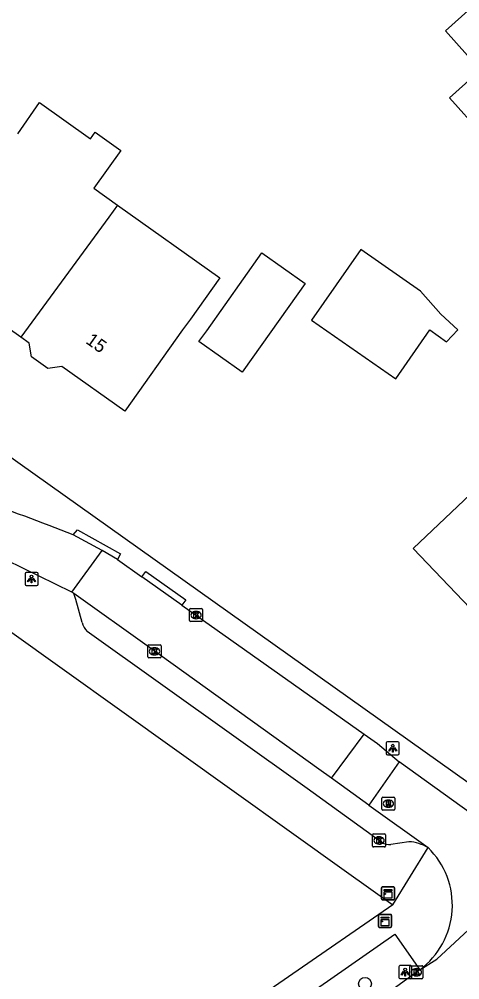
# Model space of a CAD drawing. Extents: x 161772 to 163123, y 383092 to 383917.
# Drawn here: x 162697.9 to 162731.8, y 383741.7 to 383815.6 of the extents above; entities that cross this region are included whole.
import ezdxf

# ---------------------------------------------------------------- set-up
doc = ezdxf.new("R2010")
doc.units = 0
for name, color, linetype in [('IMGEO_Boom', 7, 'Continuous'), ('IMGEO_Kast', 7, 'Continuous'), ('IMGEO_Kolk', 7, 'Continuous'), ('IMGEO_Lichtpunt', 7, 'Continuous'), ('IMGEO_Pand', 7, 'Continuous'), ('IMGEO_Pand_nummerreeks', 7, 'Continuous'), ('IMGEO_Rijbaan_lokaal_open', 7, 'Continuous'), ('IMGEO_Rioolput', 7, 'Continuous'), ('IMGEO_Voetpad_open', 7, 'Continuous')]:
    doc.layers.add(name, color=color, linetype=linetype)

msp = doc.modelspace()

# ---------------------------------------------------------------- linework, layer by layer
at = {"layer": 'IMGEO_Boom'}
msp.add_circle((162724.51, 383741.384), 0.489, dxfattribs=at)
at = {"layer": 'IMGEO_Kast'}
for p, q in [((162725.777, 383747.916), (162725.777, 383748.757)), ((162725.777, 383748.757), (162725.777, 383747.916)), ((162725.852, 383748.841), (162726.693, 383748.841)), ((162726.693, 383748.841), (162725.852, 383748.841)), ((162726.777, 383748.766), (162726.777, 383747.925)), ((162726.777, 383747.925), (162726.777, 383748.766)), ((162726.702, 383747.841), (162725.861, 383747.841)), ((162725.861, 383747.841), (162726.702, 383747.841)), ((162725.545, 383745.8), (162725.545, 383746.641)), ((162725.545, 383746.641), (162725.545, 383745.8)), ((162725.62, 383746.725), (162726.461, 383746.725)), ((162726.461, 383746.725), (162725.62, 383746.725)), ((162726.545, 383746.65), (162726.545, 383745.809)), ((162726.545, 383745.809), (162726.545, 383746.65)), ((162726.47, 383745.725), (162725.629, 383745.725)), ((162725.629, 383745.725), (162726.47, 383745.725))]:
    msp.add_line(p, q, dxfattribs=at)
for points in [[(162725.972, 383748.631), (162726.572, 383748.631), (162726.572, 383748.546), (162725.972, 383748.546), (162725.972, 383748.631)], [(162725.972, 383748.456), (162726.572, 383748.456), (162726.572, 383747.967), (162725.972, 383747.967), (162725.972, 383748.456)], [(162725.74, 383746.515), (162726.34, 383746.515), (162726.34, 383746.43), (162725.74, 383746.43), (162725.74, 383746.515)], [(162725.74, 383746.34), (162726.34, 383746.34), (162726.34, 383745.851), (162725.74, 383745.851), (162725.74, 383746.34)]]:
    msp.add_lwpolyline(points, dxfattribs=at)
for centre in [(162726.056, 383748.305), (162725.824, 383746.189)]:
    msp.add_circle(centre, 0.0377, dxfattribs=at)
for centre, start, end in [((162725.855, 383748.763), 92.4484, 184.28452), ((162725.855, 383748.763), 92.4484, 184.28452), ((162726.699, 383748.763), 2.4484, 94.28452), ((162726.699, 383748.763), 2.4484, 94.28452), ((162725.855, 383747.919), 182.4484, 274.28452), ((162725.855, 383747.919), 182.4484, 274.28452), ((162726.699, 383747.919), 272.4484, 4.28452), ((162726.699, 383747.919), 272.4484, 4.28452), ((162725.623, 383746.647), 92.4484, 184.28452), ((162725.623, 383746.647), 92.4484, 184.28452), ((162726.467, 383746.647), 2.4484, 94.28452), ((162726.467, 383746.647), 2.4484, 94.28452), ((162725.623, 383745.803), 182.4484, 274.28452), ((162725.623, 383745.803), 182.4484, 274.28452), ((162726.467, 383745.803), 272.4484, 4.28452), ((162726.467, 383745.803), 272.4484, 4.28452)]:
    msp.add_arc(centre, 0.0779, start, end, dxfattribs=at)
at = {"layer": 'IMGEO_Kolk'}
for p, q in [((162711.021, 383769.323), (162711.021, 383770.175)), ((162711.096, 383770.249), (162711.948, 383770.249)), ((162711.509, 383770.029), (162711.534, 383770.029)), ((162712.022, 383770.175), (162712.022, 383769.323)), ((162711.532, 383769.469), (162711.507, 383769.469)), ((162711.948, 383769.249), (162711.096, 383769.249)), ((162707.824, 383766.534), (162707.824, 383767.386)), ((162707.899, 383767.46), (162708.751, 383767.46)), ((162708.312, 383767.24), (162708.337, 383767.24)), ((162708.825, 383767.386), (162708.825, 383766.534)), ((162708.751, 383766.46), (162707.899, 383766.46)), ((162708.335, 383766.68), (162708.31, 383766.68)), ((162725.091, 383751.983), (162725.091, 383752.835)), ((162725.166, 383752.909), (162726.018, 383752.909)), ((162725.579, 383752.689), (162725.604, 383752.689)), ((162726.092, 383752.835), (162726.092, 383751.983)), ((162726.018, 383751.909), (162725.166, 383751.909)), ((162725.602, 383752.129), (162725.577, 383752.129)), ((162727.962, 383741.853), (162727.962, 383742.705)), ((162728.037, 383742.779), (162728.889, 383742.779)), ((162728.963, 383742.705), (162728.963, 383741.853)), ((162728.473, 383741.999), (162728.448, 383741.999)), ((162728.45, 383742.559), (162728.475, 383742.559)), ((162728.889, 383741.779), (162728.037, 383741.779))]:
    msp.add_line(p, q, dxfattribs=at)
for points in [[(162711.021, 383769.323), (162711.021, 383770.175)], [(162711.096, 383770.249), (162711.948, 383770.249)], [(162712.022, 383770.175), (162712.022, 383769.323)], [(162711.342, 383769.949), (162711.465, 383769.949), (162711.465, 383769.798), (162711.595, 383769.949), (162711.759, 383769.949), (162711.613, 383769.798), (162711.766, 383769.549), (162711.614, 383769.549), (162711.529, 383769.713), (162711.465, 383769.646), (162711.465, 383769.549), (162711.342, 383769.549), (162711.342, 383769.949)], [(162711.948, 383769.249), (162711.096, 383769.249)], [(162707.824, 383766.534), (162707.824, 383767.386)], [(162707.899, 383767.46), (162708.751, 383767.46)], [(162708.145, 383767.16), (162708.268, 383767.16), (162708.268, 383767.009), (162708.398, 383767.16), (162708.562, 383767.16), (162708.416, 383767.009), (162708.569, 383766.76), (162708.417, 383766.76), (162708.332, 383766.924), (162708.268, 383766.857), (162708.268, 383766.76), (162708.145, 383766.76), (162708.145, 383767.16)], [(162708.825, 383767.386), (162708.825, 383766.534)], [(162708.751, 383766.46), (162707.899, 383766.46)], [(162725.091, 383751.983), (162725.091, 383752.835)], [(162725.166, 383752.909), (162726.018, 383752.909)], [(162725.412, 383752.609), (162725.535, 383752.609), (162725.535, 383752.458), (162725.665, 383752.609), (162725.829, 383752.609), (162725.683, 383752.458), (162725.836, 383752.209), (162725.684, 383752.209), (162725.599, 383752.373), (162725.535, 383752.306), (162725.535, 383752.209), (162725.412, 383752.209), (162725.412, 383752.609)], [(162726.092, 383752.835), (162726.092, 383751.983)], [(162726.018, 383751.909), (162725.166, 383751.909)], [(162727.962, 383741.853), (162727.962, 383742.705)], [(162728.037, 383742.779), (162728.889, 383742.779)], [(162728.963, 383742.705), (162728.963, 383741.853)], [(162728.283, 383742.479), (162728.406, 383742.479), (162728.406, 383742.328), (162728.536, 383742.479), (162728.7, 383742.479), (162728.554, 383742.328), (162728.707, 383742.079), (162728.555, 383742.079), (162728.47, 383742.243), (162728.406, 383742.176), (162728.406, 383742.079), (162728.283, 383742.079), (162728.283, 383742.479)], [(162728.889, 383741.779), (162728.037, 383741.779)]]:
    msp.add_lwpolyline(points, dxfattribs=at)
for centre, start, end in [((162711.098, 383770.173), 91.55205, 178.44795), ((162711.098, 383770.173), 91.55205, 178.44795), ((162711.946, 383770.173), 1.55205, 88.44795), ((162711.946, 383770.173), 1.55205, 88.44795), ((162711.098, 383769.325), 181.55205, 268.44795), ((162711.098, 383769.325), 181.55205, 268.44795), ((162711.946, 383769.325), 271.55205, 358.44795), ((162711.946, 383769.325), 271.55205, 358.44795), ((162707.901, 383767.384), 91.55205, 178.44795), ((162707.901, 383767.384), 91.55205, 178.44795), ((162708.749, 383767.384), 1.55205, 88.44795), ((162708.749, 383767.384), 1.55205, 88.44795), ((162707.901, 383766.536), 181.55205, 268.44795), ((162707.901, 383766.536), 181.55205, 268.44795), ((162708.749, 383766.536), 271.55205, 358.44795), ((162708.749, 383766.536), 271.55205, 358.44795), ((162725.168, 383752.833), 91.55205, 178.44795), ((162725.168, 383752.833), 91.55205, 178.44795), ((162726.016, 383752.833), 1.55205, 88.44795), ((162726.016, 383752.833), 1.55205, 88.44795), ((162725.168, 383751.985), 181.55205, 268.44795), ((162725.168, 383751.985), 181.55205, 268.44795), ((162726.016, 383751.985), 271.55205, 358.44795), ((162726.016, 383751.985), 271.55205, 358.44795), ((162728.039, 383742.703), 91.55205, 178.44795), ((162728.039, 383742.703), 91.55205, 178.44795), ((162728.887, 383742.703), 1.55205, 88.44795), ((162728.887, 383742.703), 1.55205, 88.44795), ((162728.039, 383741.855), 181.55205, 268.44795), ((162728.039, 383741.855), 181.55205, 268.44795), ((162728.887, 383741.855), 271.55205, 358.44795), ((162728.887, 383741.855), 271.55205, 358.44795)]:
    msp.add_arc(centre, 0.0765, start, end, dxfattribs=at)
for centre, major_axis, ratio, start_param, end_param in [((162711.508, 383769.749), (-0.387, 0.002), 0.722429, 4.712389, 7.853982), ((162711.533, 383769.749), (-0.39, 0.002), 0.717154, 1.570796, 4.712389), ((162708.311, 383766.96), (-0.387, 0.002), 0.722429, 4.712389, 7.853982), ((162708.336, 383766.96), (-0.39, 0.002), 0.717154, 1.570796, 4.712389), ((162725.578, 383752.409), (-0.387, 0.002), 0.722429, 4.712389, 7.853982), ((162725.603, 383752.409), (-0.39, 0.002), 0.717154, 1.570796, 4.712389), ((162728.449, 383742.279), (-0.387, 0.002), 0.722429, 4.712389, 7.853982), ((162728.474, 383742.279), (-0.39, 0.002), 0.717154, 1.570796, 4.712389)]:
    msp.add_ellipse(centre, major_axis=major_axis, ratio=ratio, start_param=start_param, end_param=end_param, dxfattribs=at)
at = {"layer": 'IMGEO_Lichtpunt'}
for p, q in [((162699.276, 383773.017), (162698.468, 383773.017)), ((162699.276, 383773.017), (162698.468, 383773.017)), ((162698.374, 383772.922), (162698.374, 383772.115)), ((162698.374, 383772.922), (162698.374, 383772.115)), ((162699.37, 383772.115), (162699.37, 383772.922)), ((162699.37, 383772.115), (162699.37, 383772.922)), ((162698.468, 383772.021), (162699.276, 383772.021)), ((162698.468, 383772.021), (162699.276, 383772.021)), ((162726.144, 383759.909), (162726.144, 383759.102)), ((162726.144, 383759.909), (162726.144, 383759.102)), ((162727.046, 383760.004), (162726.238, 383760.004)), ((162727.046, 383760.004), (162726.238, 383760.004)), ((162727.14, 383759.102), (162727.14, 383759.909)), ((162727.14, 383759.102), (162727.14, 383759.909)), ((162726.238, 383759.008), (162727.046, 383759.008)), ((162726.238, 383759.008), (162727.046, 383759.008)), ((162727.104, 383742.687), (162727.104, 383741.88)), ((162727.104, 383742.687), (162727.104, 383741.88)), ((162728.006, 383742.782), (162727.198, 383742.782)), ((162728.006, 383742.782), (162727.198, 383742.782)), ((162728.1, 383741.88), (162728.1, 383742.687)), ((162728.1, 383741.88), (162728.1, 383742.687)), ((162727.198, 383741.786), (162728.006, 383741.786)), ((162727.198, 383741.786), (162728.006, 383741.786))]:
    msp.add_line(p, q, dxfattribs=at)
for points in [[(162698.748, 383772.586), (162698.787, 383772.558), (162698.599, 383772.296), (162698.561, 383772.323), (162698.748, 383772.586)], [(162698.85, 383772.538), (162698.897, 383772.538), (162698.897, 383772.216), (162698.85, 383772.216), (162698.85, 383772.538)], [(162698.96, 383772.558), (162698.998, 383772.585), (162699.185, 383772.323), (162699.146, 383772.295), (162698.96, 383772.558)], [(162726.518, 383759.573), (162726.557, 383759.545), (162726.369, 383759.283), (162726.331, 383759.31), (162726.518, 383759.573)], [(162726.62, 383759.525), (162726.667, 383759.525), (162726.667, 383759.203), (162726.62, 383759.203), (162726.62, 383759.525)], [(162726.73, 383759.545), (162726.768, 383759.572), (162726.955, 383759.31), (162726.916, 383759.282), (162726.73, 383759.545)], [(162727.478, 383742.351), (162727.517, 383742.323), (162727.329, 383742.061), (162727.291, 383742.088), (162727.478, 383742.351)], [(162727.58, 383742.303), (162727.627, 383742.303), (162727.627, 383741.981), (162727.58, 383741.981), (162727.58, 383742.303)], [(162727.69, 383742.323), (162727.728, 383742.35), (162727.915, 383742.088), (162727.876, 383742.06), (162727.69, 383742.323)]]:
    msp.add_lwpolyline(points, dxfattribs=at)
for centre in [(162698.873, 383772.72), (162726.643, 383759.707), (162727.603, 383742.485)]:
    msp.add_circle(centre, 0.0994, dxfattribs=at)
for centre, start, end in [((162698.468, 383772.922), 90, 180), ((162698.468, 383772.922), 90, 180), ((162699.276, 383772.922), 0, 90), ((162699.276, 383772.922), 0, 90), ((162698.468, 383772.115), 180, 270), ((162698.468, 383772.115), 180, 270), ((162699.276, 383772.115), 270, 0), ((162699.276, 383772.115), 270, 360), ((162726.238, 383759.909), 90, 180), ((162726.238, 383759.909), 90, 180), ((162727.046, 383759.909), 0, 90), ((162727.046, 383759.909), 0, 90), ((162726.238, 383759.102), 180, 270), ((162726.238, 383759.102), 180, 270), ((162727.046, 383759.102), 270, 0), ((162727.046, 383759.102), 270, 360), ((162727.198, 383742.687), 90, 180), ((162727.198, 383742.687), 90, 180), ((162728.006, 383742.687), 0, 90), ((162728.006, 383742.687), 0, 90), ((162727.198, 383741.88), 180, 270), ((162727.198, 383741.88), 180, 270), ((162728.006, 383741.88), 270, 0), ((162728.006, 383741.88), 270, 360)]:
    msp.add_arc(centre, 0.0946, start, end, dxfattribs=at)
at = {"layer": 'IMGEO_Pand'}
for points in [[(162734.392, 383818.016), (162736.054, 383816.17), (162732.397, 383812.804), (162730.705, 383814.684), (162734.392, 383818.016)], [(162733.447, 383806.824), (162731.012, 383809.537), (162737.435, 383815.3), (162739.868, 383812.59)], [(162697.809, 383806.771), (162699.481, 383809.17), (162703.392, 383806.393), (162703.751, 383806.898), (162705.735, 383805.488), (162703.67, 383802.58), (162705.491, 383801.287)], [(162705.491, 383801.287), (162704.826, 383800.347), (162698.037, 383791.117)], [(162705.491, 383801.287), (162713.359, 383795.699), (162711.091, 383792.505), (162710.475, 383791.689), (162706.037, 383785.44), (162701.189, 383788.882), (162700.134, 383788.704), (162698.858, 383789.61), (162698.68, 383790.66), (162698.037, 383791.117)], [(162716.588, 383797.607), (162719.916, 383795.243), (162717.969, 383792.501), (162715.073, 383788.424), (162711.745, 383790.787), (162712.337, 383791.62), (162716.588, 383797.607)], [(162731.635, 383791.696), (162730.352, 383792.902), (162728.788, 383794.675), (162724.19, 383797.872), (162720.405, 383792.428), (162726.888, 383787.92), (162729.503, 383791.681), (162730.768, 383790.774), (162731.635, 383791.696)], [(162698.037, 383791.117), (162693.596, 383794.271), (162692.551, 383794.093), (162691.22, 383795.038), (162691.052, 383796.028), (162690.316, 383796.551)], [(162746.973, 383775.852), (162743.881, 383772.92), (162743.394, 383773.433), (162740.963, 383771.127), (162740.935, 383770.077), (162739.669, 383768.876), (162738.717, 383768.901), (162737.449, 383767.7), (162733.864, 383771.48), (162732.589, 383770.271), (162728.223, 383774.875), (162738.488, 383784.611), (162738.599, 383784.717)]]:
    msp.add_lwpolyline(points, dxfattribs=at)
at = {"layer": 'IMGEO_Rijbaan_lokaal_open'}
for points in [[(162704.293, 383774.727), (162702.076, 383775.917)], [(162701.974, 383771.516), (162704.293, 383774.727)], [(162705.475, 383774.017), (162704.293, 383774.727)], [(162701.974, 383771.516), (162696.955, 383773.974), (162696.627, 383774.121)], [(162705.475, 383774.017), (162707.358, 383772.683)], [(162710.431, 383770.506), (162707.358, 383772.683)], [(162702.126, 383771.406), (162701.974, 383771.516)], [(162721.944, 383757.197), (162720.97, 383757.899), (162707.943, 383767.265), (162702.126, 383771.406)], [(162710.431, 383770.506), (162724.438, 383760.583)], [(162721.944, 383757.197), (162724.438, 383760.583)], [(162724.438, 383760.583), (162725.461, 383759.858), (162727.128, 383758.461)], [(162727.128, 383758.461), (162724.803, 383755.138)], [(162734.733, 383752.998), (162727.128, 383758.461)], [(162724.803, 383755.138), (162721.944, 383757.197)], [(162724.803, 383755.138), (162729.356, 383751.858)], [(162728.723, 383742.467), (162730.02, 383743.29), (162740.106, 383752.604)], [(162728.723, 383742.467), (162721.828, 383737.471), (162718.422, 383735.124), (162705.457, 383726.605)]]:
    msp.add_lwpolyline(points, dxfattribs=at)
for centre, radius, start, end in [((162650.968, 383648.054), 137.699, 68.21289, 71.54051), ((162725.049, 383747.432), 6.176, 306.50595, 45.78168)]:
    msp.add_arc(centre, radius, start, end, dxfattribs=at)
at = {"layer": 'IMGEO_Rioolput'}
for p, q in [((162725.807, 383754.814), (162725.807, 383755.666)), ((162725.882, 383755.74), (162726.734, 383755.74)), ((162726.295, 383755.52), (162726.32, 383755.52)), ((162726.808, 383755.666), (162726.808, 383754.814)), ((162726.734, 383754.74), (162725.882, 383754.74)), ((162726.318, 383754.96), (162726.293, 383754.96))]:
    msp.add_line(p, q, dxfattribs=at)
for points in [[(162725.807, 383754.814), (162725.807, 383755.666)], [(162725.882, 383755.74), (162726.734, 383755.74)], [(162726.396, 383755.438), (162726.144, 383755.44), (162726.144, 383755.04)], [(162726.322, 383755.359), (162726.268, 383755.359), (162726.268, 383755.278)], [(162726.268, 383755.278), (162726.32, 383755.278)], [(162726.808, 383755.666), (162726.808, 383754.814)], [(162726.734, 383754.74), (162725.882, 383754.74)], [(162726.144, 383755.04), (162726.268, 383755.04), (162726.268, 383755.202), (162726.279, 383755.202)], [(162726.326, 383755.173), (162726.397, 383755.04), (162726.537, 383755.04), (162726.472, 383755.166)]]:
    msp.add_lwpolyline(points, dxfattribs=at)
for centre, radius, start, end in [((162725.884, 383755.664), 0.0765, 91.55205, 178.44795), ((162725.884, 383755.664), 0.0765, 91.55205, 178.44795), ((162726.304, 383755.467), 0.19, 274.7715, 282.96867), ((162726.328, 383755.263), 0.0964, 77.00612, 93.18647), ((162726.342, 383755.32), 0.0378, 276.66336, 79.67722), ((162726.395, 383755.328), 0.109, 350.36119, 89.41601), ((162726.393, 383755.328), 0.112, 277.58423, 350.98172), ((162726.732, 383755.664), 0.0765, 1.55205, 88.44795), ((162726.732, 383755.664), 0.0765, 1.55205, 88.44795), ((162725.884, 383754.816), 0.0765, 181.55205, 268.44795), ((162725.884, 383754.816), 0.0765, 181.55205, 268.44795), ((162726.278, 383755.149), 0.0533, 26.02933, 88.69889), ((162726.377, 383755.113), 0.108, 29.51342, 73.79051), ((162726.732, 383754.816), 0.0765, 271.55205, 358.44795), ((162726.732, 383754.816), 0.0765, 271.55205, 358.44795)]:
    msp.add_arc(centre, radius, start, end, dxfattribs=at)
for centre, major_axis, ratio, start_param, end_param in [((162726.294, 383755.24), (-0.387, 0.002), 0.722429, 4.712389, 7.853982), ((162726.319, 383755.24), (-0.39, 0.002), 0.717154, 1.570796, 4.712389)]:
    msp.add_ellipse(centre, major_axis=major_axis, ratio=ratio, start_param=start_param, end_param=end_param, dxfattribs=at)
at = {"layer": 'IMGEO_Voetpad_open'}
for points in [[(162736.047, 383754.285), (162625.12, 383833.199)], [(162613.678, 383828.007), (162637.23, 383811.064), (162657.832, 383796.659), (162723.086, 383750), (162726.651, 383747.451)], [(162702.076, 383775.917), (162702.395, 383776.315), (162705.717, 383774.453), (162705.475, 383774.017)], [(162707.358, 383772.683), (162707.659, 383773.109), (162710.728, 383770.927), (162710.431, 383770.506)], [(162702.761, 383769.178), (162702.285, 383770.957), (162702.126, 383771.406)], [(162725.802, 383752.257), (162720.072, 383756.404), (162703.14, 383768.478)], [(162727.879, 383752.315), (162726.501, 383752.109)], [(162726.651, 383747.451), (162729.356, 383751.858)], [(162726.651, 383747.451), (162710.617, 383736.394), (162703.454, 383731.664), (162682.627, 383718.822), (162638.817, 383692.373)], [(162704.867, 383727.536), (162703.594, 383729.545), (162716.113, 383737.749), (162726.804, 383745.2), (162728.723, 383742.467)]]:
    msp.add_lwpolyline(points, dxfattribs=at)
for centre, radius, start, end in [((162704.247, 383769.53), 1.527, 193.32048, 223.54429), ((162727.678, 383749.051), 3.271, 59.13511, 86.47961), ((162726.337, 383753.06), 0.965, 236.32096, 279.76956)]:
    msp.add_arc(centre, radius, start, end, dxfattribs=at)

# ---------------------------------------------------------------- texts
at = {"layer": 'IMGEO_Pand_nummerreeks'}
msp.add_text('15', height=1, rotation=324.61413, dxfattribs=at).set_placement((162702.973, 383790.707))

doc.saveas('drawing.dxf')
